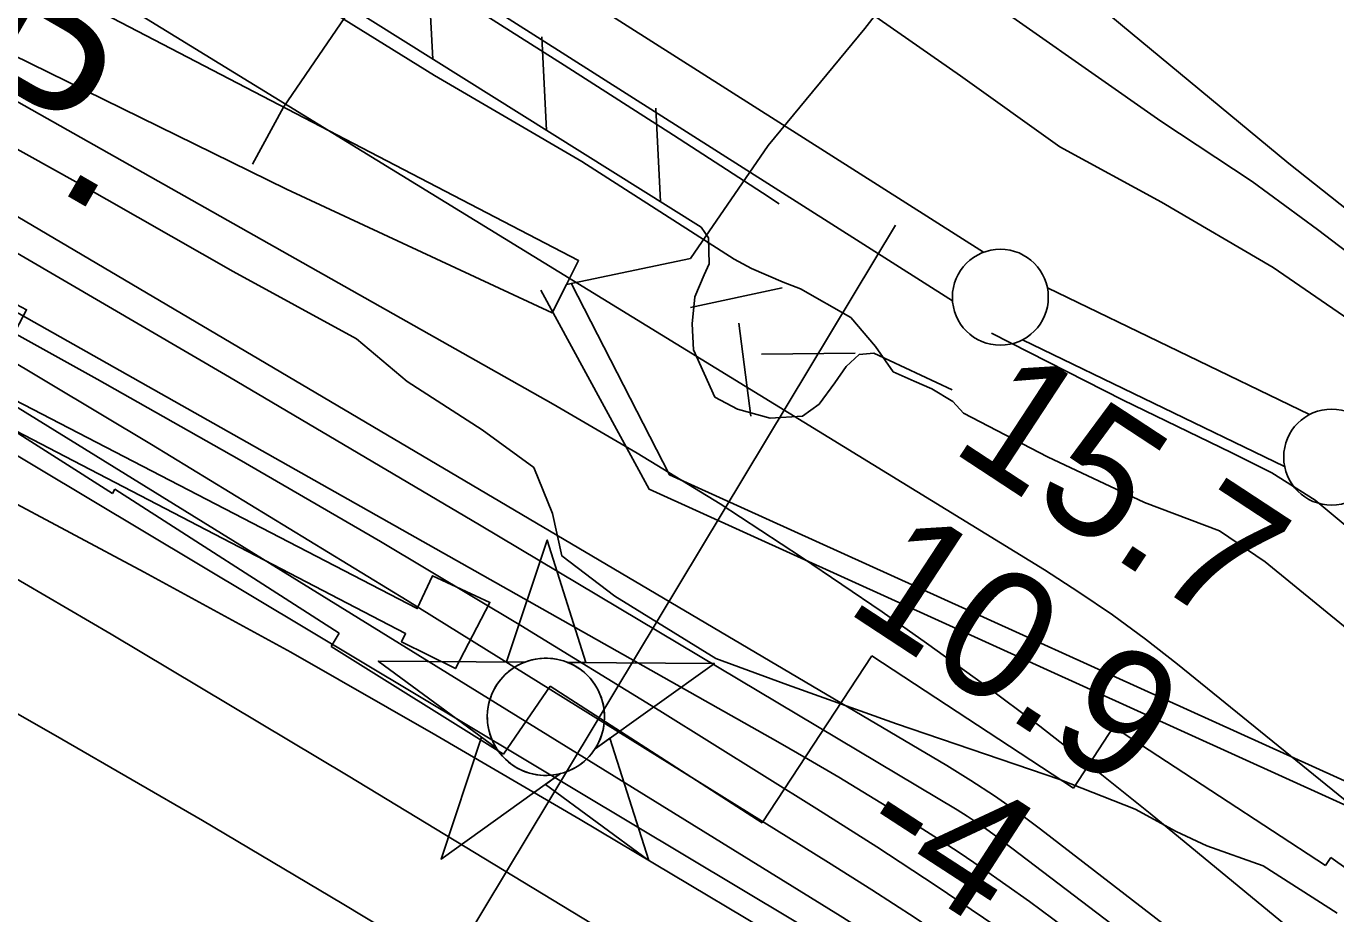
# Model space of a CAD drawing. Extents: x 3568792 to 3606828, y 529143 to 554785.
# Drawn here: x 3573791 to 3574473, y 543937 to 544399 of the extents above; entities that cross this region are included whole.
import ezdxf

# ---------------------------------------------------------------- set-up
doc = ezdxf.new("R2010")
doc.units = 0
for name, color, linetype in [('V-CHAN-DOCK', 7, 'Continuous'), ('V-CHAN-NAID', 7, 'Continuous'), ('V-FLOD-BASE', 7, 'Continuous'), ('V-LEVE-TOET', 7, 'Continuous'), ('V-RIVR-EDGE', 7, 'Continuous'), ('V-RIVR-RANG', 7, 'Continuous'), ('V-ROAD-CNTR', 7, 'Continuous'), ('V-RRAP-FSHR', 7, 'Continuous'), ('V-RRAP-RVMT', 7, 'Continuous'), ('V-SITE-OTLN', 7, 'Continuous'), ('V-SURV-LINE', 7, 'Continuous'), ('V-TOPO-DPTH', 7, 'Continuous'), ('V-TOPO-MAJR', 7, 'Continuous'), ('V-TOPO-MINR', 7, 'Continuous'), ('V-TOPO-WATR', 7, 'Continuous'), ('V-TOPO-WATR-IDEN', 7, 'Continuous'), ('V-UTIL-LINE', 7, 'Continuous')]:
    doc.layers.add(name, color=color, linetype=linetype)

msp = doc.modelspace()

# ---------------------------------------------------------------- linework, layer by layer
at = {"layer": 'V-CHAN-DOCK'}
msp.add_lwpolyline([(3573762.26, 544266.87), (3573791.2, 544251.57), (3573770.31, 544212.19), (3573994.72, 544095.91), (3574002.76, 544113.03), (3574032.6, 544099.12), (3574014.61, 544064.66), (3573986.6, 544078.59), (3573988.63, 544082.94), (3573763.75, 544199.83)], dxfattribs=at)
at = {"layer": 'V-CHAN-NAID'}
for points in [[(3574050.9, 544068.09), (3574041.32, 544068.16), (3574062.44, 544131.65), (3574082.67, 544067.87), (3574073.08, 544067.94), (3574071.5, 544068.51), (3574069.41, 544069.13), (3574067.37, 544069.59), (3574065.33, 544069.89), (3574064.17, 544070.01), (3574062.63, 544070.09), (3574060.91, 544070.09), (3574059.54, 544070.02), (3574057.63, 544069.82), (3574056.27, 544069.6), (3574054.48, 544069.21), (3574052.95, 544068.79), (3574051.92, 544068.46)], [(3574050.9, 544068.09), (3573974.41, 544068.64), (3574035.98, 544023.24), (3574034.87, 544025.15), (3574034.06, 544026.77), (3574033.23, 544028.74), (3574032.53, 544030.8), (3574032.17, 544032.12), (3574031.81, 544033.74), (3574031.56, 544035.19), (3574031.38, 544036.79), (3574031.27, 544038.52), (3574031.25, 544040.1), (3574031.36, 544042.18), (3574031.54, 544043.8), (3574031.94, 544046), (3574032.42, 544047.92), (3574033.02, 544049.81), (3574033.68, 544051.49), (3574034.4, 544053.08), (3574035.22, 544054.61), (3574036.28, 544056.35), (3574037.31, 544057.82), (3574038.31, 544059.09), (3574039.31, 544060.23), (3574040.62, 544061.57), (3574041.67, 544062.54), (3574043.39, 544063.93), (3574044.6, 544064.8), (3574046.29, 544065.87), (3574048.02, 544066.82), (3574049.46, 544067.5)], [(3574073.08, 544067.94), (3574149.57, 544067.39), (3574087.37, 544022.87), (3574088.28, 544024.36), (3574089.26, 544026.21), (3574089.97, 544027.79), (3574090.71, 544029.75), (3574091.26, 544031.53), (3574091.66, 544033.17), (3574092.02, 544035.18), (3574092.2, 544036.75), (3574092.33, 544038.96), (3574092.3, 544041.02), (3574092.11, 544043.24), (3574091.84, 544045), (3574091.35, 544047.23), (3574090.71, 544049.37), (3574089.96, 544051.35), (3574089.31, 544052.8), (3574088.31, 544054.71), (3574087.24, 544056.44), (3574086.03, 544058.14), (3574084.77, 544059.68), (3574083.5, 544061.04), (3574081.87, 544062.57), (3574080.12, 544063.99), (3574078.44, 544065.16), (3574076.55, 544066.3), (3574075.08, 544067.06)], [(3574069.34, 544009.97), (3574007.14, 543965.44), (3574028.26, 544028.93), (3574035.98, 544023.24), (3574036.61, 544022.27), (3574038, 544020.41), (3574039.21, 544019), (3574040.68, 544017.49), (3574042.06, 544016.24), (3574043.52, 544015.09), (3574044.92, 544014.1), (3574046.6, 544013.06), (3574048.31, 544012.15), (3574050.1, 544011.34), (3574051.55, 544010.79), (3574053.18, 544010.26), (3574055.4, 544009.69), (3574056.94, 544009.41), (3574058.96, 544009.15), (3574060.5, 544009.05), (3574062.36, 544009.02), (3574064.05, 544009.1), (3574065.76, 544009.28), (3574067.66, 544009.59)], [(3574087.37, 544022.87), (3574095.17, 544028.45), (3574115.39, 543964.68), (3574061.54, 544004.39), (3574069.34, 544009.97), (3574071, 544010.44), (3574072.62, 544011), (3574074.77, 544011.92), (3574076.51, 544012.8), (3574078.38, 544013.91), (3574080.11, 544015.13), (3574081.67, 544016.37), (3574082.95, 544017.54), (3574084.34, 544018.96), (3574085.54, 544020.36), (3574086.66, 544021.83)]]:
    msp.add_lwpolyline(points, close=True, dxfattribs=at)
msp.add_circle((3574061.79, 544039.56), 30.54, dxfattribs=at)
at = {"layer": 'V-FLOD-BASE'}
for points in [[(3573746.59, 544585.82), (3573808.9, 544546.85), (3573872.57, 544507.43), (3573939.86, 544464.46), (3574003.1, 544422.35), (3574071.29, 544378.93), (3574128.2, 544342.6), (3574174.71, 544312.47), (3574183.3, 544306.7)], [(3574293.91, 544239.41), (3574362.48, 544204.53), (3574418.85, 544177.17), (3574440.05, 544166.58), (3574462.63, 544152.41), (3574483.44, 544135.07), (3574526.91, 544094.59), (3574577.15, 544049.67), (3574623.31, 544009.65), (3574673.11, 543963.82), (3574709.77, 543930.91), (3574777.2, 543871.77), (3574805.28, 543845.52)]]:
    msp.add_lwpolyline(points, dxfattribs=at)
at = {"layer": 'V-LEVE-TOET'}
for points in [[(3573790.88, 544512.45), (3573862.23, 544466.38), (3573930.56, 544419.07), (3574003.73, 544373.62), (3574080.53, 544328.81), (3574159.81, 544277.95), (3574168.94, 544273.18), (3574185.38, 544266.05), (3574194.5, 544262.49), (3574220.71, 544247.56), (3574233.58, 544232.51), (3574242.79, 544219.25), (3574253.75, 544214.49), (3574262.88, 544210.33), (3574273.85, 544203.75), (3574279.36, 544197.73)], [(3574214.29, 544417.89), (3574277.85, 544373.4), (3574329.65, 544336.42), (3574382.54, 544307.63), (3574440.75, 544273.63), (3574499.6, 544233.19)], [(3574279.36, 544197.73), (3574323.22, 544175.07), (3574373.76, 544151.26), (3574412.7, 544136.44), (3574436.5, 544120.27), (3574479.25, 544085.47)]]:
    msp.add_lwpolyline(points, dxfattribs=at)
at = {"layer": 'V-RIVR-EDGE'}
msp.add_lwpolyline([(3574474.04, 543937.34), (3574435.5, 543961.94), (3574406.12, 543972.43), (3574390.2, 543979.82), (3574368.79, 543991.52), (3574329.61, 544006.93), (3574244.51, 544035.94), (3574187.58, 544056.3), (3574150.24, 544069.88), (3574097.62, 544102.48), (3574070.1, 544123.38), (3574065.26, 544145.45), (3574055.51, 544169.37), (3574028.6, 544189.05), (3573989.45, 544214.26), (3573963.15, 544236.39), (3573898.91, 544271.47), (3573816.92, 544318.24), (3573695.15, 544385.94)], dxfattribs=at)
at = {"layer": 'V-RIVR-RANG'}
msp.add_line((3574243.89, 544295.63), (3573728.04, 543438.94), dxfattribs=at)
at = {"layer": 'V-ROAD-CNTR'}
msp.add_lwpolyline([(3574275.99, 544424.31), (3574382.11, 544349.86), (3574429.85, 544318.34), (3574463.82, 544293.49), (3574498.77, 544266.78), (3574539.58, 544231.79), (3574589.51, 544189.09), (3574917.21, 543897.99), (3574940.3, 543876.59), (3574957.62, 543860.65), (3574986.38, 543837.53), (3575014.66, 543814.86), (3575027.12, 543804.88), (3575046.28, 543789.93), (3575072.49, 543774.71), (3575091.49, 543765.38), (3575186.22, 543730.47), (3575542.58, 543608.46)], dxfattribs=at)
at = {"layer": 'V-RRAP-FSHR'}
for p, q in [((3574002.85, 544382.22), (3574000.37, 544430.99)), ((3574062.15, 544345.03), (3574059.68, 544393.8)), ((3574121.45, 544307.84), (3574118.98, 544356.61)), ((3574137.06, 544252.86), (3574184.84, 544262.96)), ((3574168.61, 544196.24), (3574162.39, 544244.67)), ((3574223, 544229.07), (3574174.17, 544228.45))]:
    msp.add_line(p, q, dxfattribs=at)
msp.add_lwpolyline([(3573345.16, 544725.27), (3573530.28, 544673.98), (3573558.72, 544662.57), (3573586.78, 544647.86), (3573925.6, 544430.68), (3574142.64, 544294.55), (3574146.54, 544289.03), (3574146.91, 544275.45), (3574144.25, 544269.75), (3574139.41, 544258.36), (3574137.92, 544244.26), (3574138.76, 544230.68), (3574149.74, 544206.14), (3574161.63, 544199.9), (3574178.64, 544195.2), (3574195.49, 544196.13), (3574204.23, 544202.47), (3574212.37, 544213.47), (3574218.23, 544222.07), (3574225.09, 544228.35), (3574232.57, 544229.03), (3574273.44, 544209.92)], dxfattribs=at)
at = {"layer": 'V-RRAP-RVMT'}
for p, q in [((3573835.91, 544155.85), (3573732.45, 544221.74)), ((3573837.2, 544158.19), (3573835.91, 544155.85)), ((3573954.06, 544083.2), (3573837.2, 544158.19)), ((3573949.94, 544076.23), (3573954.06, 544083.2)), ((3574039.63, 544020.14), (3573949.94, 544076.23)), ((3574231.54, 544071.28), (3574174.49, 543984.27)), ((3574336.69, 544002.47), (3574231.54, 544071.28)), ((3574063.96, 544055.49), (3574039.63, 544020.14)), ((3574174.49, 543984.27), (3574063.96, 544055.49)), ((3574357.61, 544034.36), (3574336.69, 544002.47)), ((3574468.02, 543962.07), (3574357.61, 544034.36)), ((3574470.72, 543966.29), (3574468.02, 543962.07)), ((3574587.16, 543882.91), (3574470.72, 543966.29))]:
    msp.add_line(p, q, dxfattribs=at)
at = {"layer": 'V-SITE-OTLN'}
msp.add_lwpolyline([(3577019.93, 542441.12), (3576823.41, 542760.84), (3576805.05, 542790.7), (3576458.33, 543063.76), (3576301.56, 543172.38), (3576264.85, 543198.76), (3576259.54, 543202.57), (3576140.95, 543281.61), (3576067.97, 543330.24), (3575856.22, 543477.61), (3575678.21, 543582.74), (3575624.79, 543609.7), (3575587.48, 543624.82), (3575515, 543644.56), (3575329.16, 543698.95), (3575120.75, 543772.5), (3575022.49, 543828.68), (3574862.4, 543966.81), (3574643.66, 544173.69), (3574448.81, 544327.81), (3574314.8, 544438.85), (3574104.2, 544568.84), (3573862.5, 544722.56), (3573643.31, 544865.27)], dxfattribs=at)
at = {"layer": 'V-SURV-LINE'}
for points in [[(3573596.48, 544721.9), (3574289.74, 544281.52)], [(3574273.65, 544256.2), (3573580.39, 544696.58)], [(3574323.08, 544262.97), (3574459.74, 544197.01)], [(3574446.7, 544170), (3574310.03, 544235.96)]]:
    msp.add_lwpolyline(points, dxfattribs=at)
for centre in [(3574298.57, 544258.14), (3574471.21, 544174.83)]:
    msp.add_circle(centre, 25, dxfattribs=at)
at = {"layer": 'V-TOPO-DPTH'}
for points in [[(3575079.98, 543409.78), (3574376.61, 543989.15), (3574348.05, 544012.13), (3574319.16, 544034.67), (3574289.75, 544056.54), (3574260.01, 544077.96), (3574236.95, 544094.17), (3574195.02, 544122.73), (3574152.56, 544150.44), (3574109.29, 544176.88), (3574065.49, 544202.47), (3573222.09, 544678.59)], [(3575585.53, 542914.64), (3575478.26, 543004.3), (3575370.54, 543093.43), (3575150.41, 543274.17), (3575136.84, 543285.25), (3575123.22, 543296.26), (3575109.53, 543307.18), (3575095.79, 543318.05), (3574599.35, 543708.04), (3574544.81, 543750.22), (3574489.85, 543791.85), (3574434.27, 543832.64), (3574378.27, 543872.87), (3574325.99, 543909.84), (3574295.65, 543930.9), (3574265.07, 543951.61), (3574234.13, 543971.79), (3574202.97, 543991.62), (3574121.19, 544042.65), (3574048.63, 544087.16), (3573975.63, 544130.93), (3573901.97, 544173.59), (3573827.88, 544215.5), (3573167.14, 544582.65)], [(3573167.14, 544582.65), (3573827.88, 544215.5), (3573901.97, 544173.59), (3573975.63, 544130.93), (3574048.63, 544087.16), (3574121.19, 544042.65), (3574202.97, 543991.62), (3574234.13, 543971.79), (3574265.07, 543951.61), (3574295.65, 543930.9), (3574325.99, 543909.84), (3574378.27, 543872.87), (3574434.27, 543832.64), (3574489.85, 543791.85), (3574544.81, 543750.22), (3574599.35, 543708.04), (3575095.79, 543318.05), (3575109.53, 543307.18), (3575123.22, 543296.26), (3575136.84, 543285.25), (3575150.41, 543274.17), (3575370.54, 543093.43), (3575478.26, 543004.3), (3575585.53, 542914.64)], [(3573542.9, 544321.23), (3574219.33, 543916.4), (3574227.44, 543911.38), (3574235.45, 543906.21), (3574243.3, 543900.8), (3574251.05, 543895.23), (3574910.2, 543406.72), (3574941.62, 543383.19), (3574972.89, 543359.46), (3575003.92, 543335.42), (3575034.79, 543311.18), (3575062.59, 543289.14), (3575079.39, 543275.7), (3575096.11, 543262.16), (3575112.72, 543248.48), (3575129.26, 543234.71), (3575145.7, 543220.83), (3575162.08, 543206.88), (3575178.4, 543192.86), (3575194.67, 543178.77), (3575925.84, 542542.13)], [(3575925.84, 542542.13), (3575194.67, 543178.77), (3575178.4, 543192.86), (3575162.08, 543206.88), (3575145.7, 543220.83), (3575129.26, 543234.71), (3575112.72, 543248.48), (3575096.11, 543262.16), (3575079.39, 543275.7), (3575062.59, 543289.14), (3575034.79, 543311.18), (3575003.92, 543335.42), (3574972.89, 543359.46), (3574941.62, 543383.19), (3574910.2, 543406.72), (3574251.05, 543895.23), (3574243.3, 543900.8), (3574235.45, 543906.21), (3574227.44, 543911.38), (3574219.33, 543916.4), (3573542.9, 544321.23)], [(3573607.03, 544311.45), (3574215.16, 543935.91), (3574229.21, 543927.04), (3574243.15, 543918), (3574256.9, 543908.7), (3574270.54, 543899.21), (3574683.21, 543606.36), (3574755.83, 543553.88), (3574827.82, 543500.58), (3574898.88, 543446.04), (3574969.33, 543390.68), (3575099.57, 543286.49), (3575104.41, 543282.59), (3575109.23, 543278.66), (3575114.02, 543274.69), (3575118.79, 543270.7), (3575716.35, 542767.37)], [(3575716.35, 542767.37), (3575118.79, 543270.7), (3575114.02, 543274.69), (3575109.23, 543278.66), (3575104.41, 543282.59), (3575099.57, 543286.49), (3574969.33, 543390.68), (3574898.88, 543446.04), (3574827.82, 543500.58), (3574755.83, 543553.88), (3574683.21, 543606.36), (3574270.54, 543899.21), (3574256.9, 543908.7), (3574243.15, 543918), (3574229.21, 543927.04), (3574215.16, 543935.91), (3573607.03, 544311.45)], [(3576025.9, 542593.42), (3575500.51, 543026.99), (3575440.92, 543076), (3575381.22, 543124.88), (3575321.36, 543173.56), (3575261.39, 543222.11), (3575191.02, 543278.88), (3575166.13, 543298.9), (3575141.19, 543318.87), (3575116.19, 543338.76), (3575091.14, 543358.59), (3574736.89, 543638.26), (3574662.41, 543696.72), (3574587.72, 543754.9), (3574512.7, 543812.66), (3574437.46, 543870.15), (3574296.51, 543977.23), (3574291.53, 543980.88), (3574286.48, 543984.42), (3574281.31, 543987.78), (3574276.06, 543991.03), (3574027.1, 544139.56), (3573896.99, 544216.42), (3573766.46, 544292.55)], [(3573766.46, 544292.55), (3573896.99, 544216.42), (3574027.1, 544139.56), (3574276.06, 543991.03), (3574281.31, 543987.78), (3574286.48, 543984.42), (3574291.53, 543980.88), (3574296.51, 543977.23), (3574437.46, 543870.15), (3574512.7, 543812.66), (3574587.72, 543754.9), (3574662.41, 543696.72), (3574736.89, 543638.26), (3575091.14, 543358.59), (3575116.19, 543338.76), (3575141.19, 543318.87), (3575166.13, 543298.9), (3575191.02, 543278.88), (3575261.39, 543222.11), (3575321.36, 543173.56), (3575381.22, 543124.88), (3575440.92, 543076), (3575500.51, 543026.99), (3576025.9, 542593.42)], [(3573775.52, 544155.9), (3573852.41, 544114.96), (3573928.81, 544073.16), (3574004.48, 544030.05), (3574079.67, 543986.07), (3574222.97, 543900.59), (3574226.11, 543898.65), (3574229.21, 543896.64), (3574232.25, 543894.55), (3574235.25, 543892.39), (3574357.29, 543801.49), (3574420.99, 543753.48), (3574484.33, 543704.98), (3574547.11, 543655.77), (3574609.52, 543606.09), (3575030.88, 543266.67), (3575051.81, 543249.72), (3575072.68, 543232.69), (3575093.46, 543215.54), (3575114.18, 543198.32), (3575249.44, 543085.24), (3575337.32, 543010.93), (3575424.61, 542935.95)], [(3573775.52, 544155.9), (3573852.41, 544114.96), (3573928.81, 544073.16), (3574004.48, 544030.05), (3574079.67, 543986.07), (3574222.97, 543900.59), (3574226.11, 543898.65), (3574229.21, 543896.64), (3574232.25, 543894.55), (3574235.25, 543892.39), (3574357.29, 543801.49), (3574420.99, 543753.48), (3574484.33, 543704.98), (3574547.11, 543655.77), (3574609.52, 543606.09), (3575030.88, 543266.67), (3575051.81, 543249.72), (3575072.68, 543232.69), (3575093.46, 543215.54), (3575114.18, 543198.32), (3575249.44, 543085.24), (3575337.32, 543010.93), (3575424.61, 542935.95)]]:
    msp.add_lwpolyline(points, dxfattribs=at)
at = {"layer": 'V-TOPO-MAJR'}
msp.add_lwpolyline([(3575551.68, 542785.81), (3575063.53, 543193.18), (3575056.83, 543198.74), (3575050.11, 543204.29), (3575043.36, 543209.8), (3575036.6, 543215.29), (3574794.28, 543411.22), (3574697.79, 543488.17), (3574600.63, 543564.24), (3574502.46, 543639.01), (3574403.61, 543712.9), (3574255.37, 543822.17), (3574229.9, 543840.42), (3574204.12, 543858.21), (3574177.87, 543875.3), (3574151.3, 543891.92), (3573958.78, 544008.86), (3573835.19, 544082.67), (3573710.88, 544155.24)], dxfattribs=at)
at = {"layer": 'V-TOPO-MINR'}
for points in [[(3575079.98, 543409.78), (3574376.61, 543989.15), (3574348.05, 544012.13), (3574319.16, 544034.67), (3574289.75, 544056.54), (3574260.01, 544077.96), (3574236.95, 544094.17), (3574195.02, 544122.73), (3574152.56, 544150.44), (3574109.29, 544176.88), (3574065.49, 544202.47), (3573222.09, 544678.59)], [(3575568.29, 542949.44), (3575481.55, 543021.63), (3575394.4, 543093.33), (3575306.97, 543164.7), (3575169.36, 543276.39), (3575150.49, 543291.61), (3575131.56, 543306.75), (3575112.54, 543321.79), (3575093.46, 543336.75), (3574350.04, 543916.05), (3574338.05, 543925.26), (3574325.97, 543934.35), (3574313.77, 543943.28), (3574301.47, 543952.08), (3574289.05, 543960.7), (3574276.54, 543969.18), (3574263.88, 543977.45), (3574251.14, 543985.59), (3574245.7, 543989), (3574230.11, 543998.63), (3574214.42, 544008.11), (3574198.61, 544017.37), (3574182.71, 544026.49), (3573186.15, 544588.81)], [(3575585.53, 542914.64), (3575478.26, 543004.3), (3575370.54, 543093.43), (3575150.41, 543274.17), (3575136.84, 543285.25), (3575123.22, 543296.26), (3575109.53, 543307.18), (3575095.79, 543318.05), (3574599.35, 543708.04), (3574544.81, 543750.22), (3574489.85, 543791.85), (3574434.27, 543832.64), (3574378.27, 543872.87), (3574325.99, 543909.84), (3574295.65, 543930.9), (3574265.07, 543951.61), (3574234.13, 543971.79), (3574202.97, 543991.62), (3574121.19, 544042.65), (3574048.63, 544087.16), (3573975.63, 544130.93), (3573901.97, 544173.59), (3573827.88, 544215.5), (3573167.14, 544582.65)], [(3575556.87, 543003.8), (3575351.9, 543169.52), (3575318.47, 543196.54), (3575285.03, 543223.54), (3575251.57, 543250.52), (3575218.11, 543277.5), (3575213.28, 543281.39), (3575182.21, 543306.39), (3575151.13, 543331.38), (3575120.02, 543356.34), (3575088.91, 543381.28), (3575015.32, 543440.2), (3574947.26, 543494.4), (3574879, 543548.35), (3574810.45, 543601.94), (3574741.71, 543655.29), (3574319.54, 543981.07), (3574307.66, 543989.88), (3574295.59, 543998.39), (3574283.2, 544006.45), (3574270.61, 544014.21), (3573321.53, 544574.65)], [(3575561.04, 543107.36), (3575501.72, 543156), (3575442.25, 543204.47), (3575382.56, 543252.66), (3575322.73, 543300.67), (3575231.91, 543373.21), (3575217.42, 543384.88), (3575203.01, 543396.64), (3575188.7, 543408.52), (3575174.45, 543420.48), (3575037.43, 543536.58), (3574954.5, 543606.39), (3574871.28, 543675.83), (3574787.61, 543744.75), (3574703.64, 543813.3), (3574390.94, 544066.94), (3574374.16, 544080.02), (3574357.05, 544092.64), (3574339.45, 544104.58), (3574321.54, 544116.07), (3573646.27, 544530.47)], [(3575925.84, 542542.13), (3575194.67, 543178.77), (3575178.4, 543192.86), (3575162.08, 543206.88), (3575145.7, 543220.83), (3575129.26, 543234.71), (3575112.72, 543248.48), (3575096.11, 543262.16), (3575079.39, 543275.7), (3575062.59, 543289.14), (3575034.79, 543311.18), (3575003.92, 543335.42), (3574972.89, 543359.46), (3574941.62, 543383.19), (3574910.2, 543406.72), (3574251.05, 543895.23), (3574243.3, 543900.8), (3574235.45, 543906.21), (3574227.44, 543911.38), (3574219.33, 543916.4), (3573542.9, 544321.23)], [(3575716.35, 542767.37), (3575118.79, 543270.7), (3575114.02, 543274.69), (3575109.23, 543278.66), (3575104.41, 543282.59), (3575099.57, 543286.49), (3574969.33, 543390.68), (3574898.88, 543446.04), (3574827.82, 543500.58), (3574755.83, 543553.88), (3574683.21, 543606.36), (3574270.54, 543899.21), (3574256.9, 543908.7), (3574243.15, 543918), (3574229.21, 543927.04), (3574215.16, 543935.91), (3573607.03, 544311.45)], [(3575540.19, 542934.14), (3575133.45, 543272.27), (3575124.61, 543279.57), (3575115.73, 543286.83), (3575106.8, 543294.03), (3575097.83, 543301.18), (3574852.56, 543495.55), (3574754.96, 543571.63), (3574656.55, 543646.63), (3574556.95, 543720.04), (3574456.55, 543792.39), (3574298.26, 543904.51), (3574276.27, 543919.79), (3574254.1, 543934.8), (3574231.66, 543949.4), (3574209.04, 543963.73), (3573989.42, 544100.09), (3573856.26, 544181.4), (3573722.33, 544261.39)], [(3575424.61, 542935.95), (3575337.32, 543010.93), (3575249.44, 543085.24), (3575114.18, 543198.32), (3575093.46, 543215.54), (3575072.68, 543232.69), (3575051.81, 543249.72), (3575030.88, 543266.67), (3574609.52, 543606.09), (3574547.11, 543655.77), (3574484.33, 543704.98), (3574420.99, 543753.48), (3574357.29, 543801.49), (3574235.25, 543892.39), (3574232.25, 543894.55), (3574229.21, 543896.64), (3574226.11, 543898.65), (3574222.97, 543900.59), (3574079.67, 543986.07), (3574004.48, 544030.05), (3573928.81, 544073.16), (3573852.41, 544114.96), (3573775.52, 544155.9)], [(3575297.07, 542944.57), (3575251.49, 542982.28), (3575205.79, 543019.85), (3575159.92, 543057.21), (3575113.94, 543094.44), (3575077.79, 543123.58), (3575049.73, 543146.04), (3575021.56, 543168.37), (3574993.23, 543190.49), (3574964.8, 543212.48), (3574562.28, 543521.56), (3574498.01, 543570.52), (3574433.5, 543619.17), (3574368.63, 543667.33), (3574303.51, 543715.17), (3574176.3, 543807.9), (3574174.59, 543809.11), (3574171.12, 543811.43), (3574169.34, 543812.55), (3574028.23, 543898.57), (3573955.67, 543942.29), (3573882.81, 543985.5), (3573809.5, 544027.95), (3573735.89, 544069.89)]]:
    msp.add_lwpolyline(points, dxfattribs=at)
at = {"layer": 'V-TOPO-WATR'}
msp.add_lwpolyline([(3576025.9, 542593.42), (3575500.51, 543026.99), (3575440.92, 543076), (3575381.22, 543124.88), (3575321.36, 543173.56), (3575261.39, 543222.11), (3575191.02, 543278.88), (3575166.13, 543298.9), (3575141.19, 543318.87), (3575116.19, 543338.76), (3575091.14, 543358.59), (3574736.89, 543638.26), (3574662.41, 543696.72), (3574587.72, 543754.9), (3574512.7, 543812.66), (3574437.46, 543870.15), (3574296.51, 543977.23), (3574291.53, 543980.88), (3574286.48, 543984.42), (3574281.31, 543987.78), (3574276.06, 543991.03), (3574027.1, 544139.56), (3573896.99, 544216.42), (3573766.46, 544292.55)], dxfattribs=at)
at = {"layer": 'V-UTIL-LINE'}
for points in [[(3573908.85, 544327.43), (3573925.1, 544357.11), (3573991.56, 544454.54), (3574094.4, 544616.32), (3574096.01, 544619.62), (3574127.95, 544729.25), (3574199.71, 544964.45), (3574268.96, 545212.13), (3574330.24, 545431.82), (3574396.47, 545649.92), (3574463.36, 545886.08), (3574532.71, 546122.27), (3574567.29, 546252.6), (3574594.7, 546355.92), (3574623.45, 546447.29), (3574622.65, 546445.64), (3574693.53, 546599.75), (3574727.72, 546726.46), (3574728.49, 546733.03)], [(3574072.57, 544264.84), (3574137.11, 544278.26), (3574177.53, 544337.08), (3574228, 544398.17), (3574291.95, 544480.26), (3574287.48, 544485.84), (3574304.26, 544542.62), (3574309.01, 544550.29), (3574391.64, 544700.42), (3574473.11, 544845.31), (3574559.31, 545000.69), (3574638.76, 545147.18), (3574737.2, 545326.76), (3574818.63, 545476.88), (3574907.18, 545639.1), (3574931.72, 545683.31), (3574940.79, 545699.64), (3574958.53, 545691.36), (3575066.06, 545887.09), (3575146.67, 546038.8), (3575192.54, 546121.54), (3575196.91, 546126.8), (3575226.89, 546189.71), (3575258.03, 546302.84)], [(3572965.62, 544785.32), (3573179.75, 544680.58), (3573423.74, 544562.86), (3573688.37, 544431.38), (3573926.61, 544314.44), (3574065.07, 544249.98), (3574072.57, 544264.84), (3574078.79, 544277.19), (3573827.3, 544407.97), (3573595.66, 544520.86), (3573303, 544666.06), (3573064.75, 544783.82), (3572986.8, 544820.38)], [(3574877.31, 543604.64), (3574748.04, 543728.89), (3574748.12, 543785.69), (3574526.23, 543984.35), (3574126.11, 544165.64), (3574074.88, 544265.5)], [(3574059.1, 544261.85), (3574115.64, 544158.13), (3574522.62, 543973.39), (3574734.71, 543779.71), (3574737.34, 543724.31), (3574867.74, 543593.95)]]:
    msp.add_lwpolyline(points, dxfattribs=at)

# ---------------------------------------------------------------- texts
at = {"layer": 'V-RIVR-RANG'}
for s, rotation, p in [('15.7', 326.72833, (3574271.6, 544178.96)), ('10.9', 326.72833, (3574216.73, 544095.36)), ('-4', 327.01567, (3574220.53, 543972.97))]:
    msp.add_text(s, height=67, rotation=rotation, dxfattribs=at).set_placement(p)
at = {"layer": 'V-TOPO-WATR-IDEN'}
msp.add_text('L.W.R.P.', height=83, rotation=330.01896, dxfattribs=at).set_placement((3573446.1, 544522.19))

doc.saveas('drawing.dxf')
